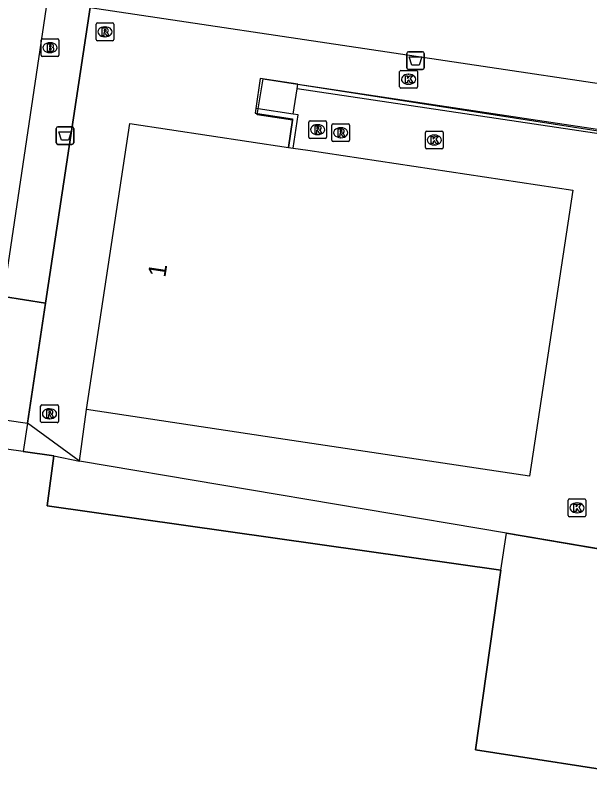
# Model space of a CAD drawing. Extents: x 164150 to 165261, y 382513 to 383432.
# Drawn here: x 164180.03 to 164212.4, y 382767.64 to 382810.49 of the extents above; entities that cross this region are included whole.
import ezdxf

# ---------------------------------------------------------------- set-up
doc = ezdxf.new("R2010")
doc.units = 0
for name, color, linetype in [('IMGEO_Afvalbak', 7, 'Continuous'), ('IMGEO_Brandkraan', 7, 'Continuous'), ('IMGEO_Fietspad_gesloten', 7, 'Continuous'), ('IMGEO_Groenvoorziening', 7, 'Continuous'), ('IMGEO_Hek', 7, 'Continuous'), ('IMGEO_Kolk', 7, 'Continuous'), ('IMGEO_Muur', 7, 'Continuous'), ('IMGEO_Pand', 7, 'Continuous'), ('IMGEO_Pand_nummerreeks', 7, 'Continuous'), ('IMGEO_Rioolput', 7, 'Continuous'), ('IMGEO_Voetpad_open', 7, 'Continuous')]:
    doc.layers.add(name, color=color, linetype=linetype)

msp = doc.modelspace()

# ---------------------------------------------------------------- linework, layer by layer
at = {"layer": 'IMGEO_Afvalbak'}
for p, q in [((164202.089, 382807.538), (164202.089, 382808.338)), ((164202.089, 382808.338), (164202.089, 382807.538)), ((164202.189, 382808.438), (164202.979, 382808.438)), ((164202.979, 382808.438), (164202.189, 382808.438)), ((164203.079, 382808.338), (164203.079, 382807.538)), ((164203.079, 382807.538), (164203.079, 382808.338)), ((164202.979, 382807.438), (164202.189, 382807.438)), ((164202.189, 382807.438), (164202.979, 382807.438)), ((164182.338, 382803.311), (164182.338, 382804.111)), ((164182.338, 382804.111), (164182.338, 382803.311)), ((164182.438, 382804.211), (164183.228, 382804.211)), ((164183.228, 382804.211), (164182.438, 382804.211)), ((164183.328, 382804.111), (164183.328, 382803.311)), ((164183.328, 382803.311), (164183.328, 382804.111)), ((164183.228, 382803.211), (164182.438, 382803.211)), ((164182.438, 382803.211), (164183.228, 382803.211))]:
    msp.add_line(p, q, dxfattribs=at)
for points in [[(164202.232, 382808.152), (164202.936, 382808.152), (164202.787, 382807.682), (164202.381, 382807.682), (164202.232, 382808.152)], [(164182.481, 382803.925), (164183.185, 382803.925), (164183.036, 382803.455), (164182.63, 382803.455), (164182.481, 382803.925)]]:
    msp.add_lwpolyline(points, dxfattribs=at)
for centre, start, end in [((164202.189, 382808.338), 90, 180), ((164202.189, 382808.338), 90, 180), ((164202.979, 382808.338), 0, 90), ((164202.979, 382808.338), 360, 90), ((164202.189, 382807.538), 180, 270), ((164202.189, 382807.538), 180, 270), ((164202.979, 382807.538), 270, 0), ((164202.979, 382807.538), 270, 0), ((164182.438, 382804.111), 90, 180), ((164182.438, 382804.111), 90, 180), ((164183.228, 382804.111), 0, 90), ((164183.228, 382804.111), 360, 90), ((164182.438, 382803.311), 180, 270), ((164182.438, 382803.311), 180, 270), ((164183.228, 382803.311), 270, 0), ((164183.228, 382803.311), 270, 0)]:
    msp.add_arc(centre, 0.1, start, end, dxfattribs=at)
at = {"layer": 'IMGEO_Brandkraan'}
for p, q in [((164181.49, 382808.24), (164181.49, 382809.092)), ((164181.565, 382809.166), (164182.417, 382809.166)), ((164182.491, 382809.092), (164182.491, 382808.24)), ((164181.978, 382808.946), (164182.003, 382808.946)), ((164182.417, 382808.166), (164181.565, 382808.166)), ((164182.001, 382808.386), (164181.976, 382808.386))]:
    msp.add_line(p, q, dxfattribs=at)
for points in [[(164181.49, 382808.24), (164181.49, 382809.092)], [(164181.565, 382809.166), (164182.417, 382809.166)], [(164182.491, 382809.092), (164182.491, 382808.24)], [(164181.838, 382808.866), (164181.838, 382808.466), (164182.051, 382808.466)], [(164182.069, 382808.866), (164181.838, 382808.866)], [(164182.017, 382808.785), (164181.963, 382808.785), (164181.963, 382808.709)], [(164181.963, 382808.709), (164182.016, 382808.709)], [(164182.025, 382808.633), (164181.963, 382808.633), (164181.963, 382808.552)], [(164182.417, 382808.166), (164181.565, 382808.166)], [(164181.963, 382808.552), (164182.025, 382808.552)]]:
    msp.add_lwpolyline(points, dxfattribs=at)
for centre, radius, start, end in [((164181.567, 382809.09), 0.0765, 91.552, 178.448), ((164181.567, 382809.09), 0.0765, 91.552, 178.448), ((164182.415, 382809.09), 0.0765, 1.552, 88.448), ((164182.415, 382809.09), 0.0765, 1.552, 88.448), ((164182.018, 382808.747), 0.0379, 267.8285, 90.9355), ((164182.026, 382808.592), 0.0404, 269.8759, 90.5077), ((164182.073, 382808.721), 0.145, 59.4692, 91.5367), ((164182.098, 382808.768), 0.0922, 285.5137, 58.1501), ((164182.103, 382808.576), 0.105, 301.3115, 78.989), ((164181.567, 382808.242), 0.0765, 181.552, 268.448), ((164181.567, 382808.242), 0.0765, 181.552, 268.448), ((164182.057, 382808.717), 0.251, 268.6676, 293.5347), ((164182.415, 382808.242), 0.0765, 271.552, 358.448), ((164182.415, 382808.242), 0.0765, 271.552, 358.448)]:
    msp.add_arc(centre, radius, start, end, dxfattribs=at)
for centre, major_axis, ratio, start_param, end_param in [((164181.977, 382808.666), (-0.387, 0.002), 0.722429, 4.712389, 7.853982), ((164182.002, 382808.666), (-0.39, 0.002), 0.717154, 1.570796, 4.712389)]:
    msp.add_ellipse(centre, major_axis=major_axis, ratio=ratio, start_param=start_param, end_param=end_param, dxfattribs=at)
at = {"layer": 'IMGEO_Fietspad_gesloten'}
for points in [[(164179.379, 382794.647), (164192.527, 382883.247), (164193.163, 382887.512)], [(164179.379, 382794.647), (164178.369, 382787.844), (164180.721, 382787.501)], [(164180.721, 382787.501), (164180.482, 382785.91)], [(164180.482, 382785.91), (164174.673, 382786.71)]]:
    msp.add_lwpolyline(points, dxfattribs=at)
at = {"layer": 'IMGEO_Groenvoorziening'}
for points in [[(164207.394, 382779.219), (164181.825, 382782.848), (164182.214, 382785.672)], [(164207.394, 382779.219), (164207.717, 382781.306)], [(164215.574, 382768.638), (164215.407, 382767.639), (164205.957, 382769.097), (164207.394, 382779.219)]]:
    msp.add_lwpolyline(points, dxfattribs=at)
at = {"layer": 'IMGEO_Hek'}
for points in [[(164184.244, 382810.929), (164218.479, 382805.822), (164224.023, 382842.342), (164189.778, 382847.475)], [(164184.244, 382810.929), (164181.74, 382794.278)], [(164181.74, 382794.278), (164180.721, 382787.501)], [(164180.721, 382787.501), (164180.482, 382785.91)], [(164180.482, 382785.91), (164174.673, 382786.71)], [(164180.482, 382785.91), (164182.214, 382785.672)], [(164182.214, 382785.672), (164181.825, 382782.848), (164207.394, 382779.219)], [(164207.394, 382779.219), (164205.957, 382769.097), (164215.407, 382767.639), (164215.574, 382768.638)]]:
    msp.add_lwpolyline(points, dxfattribs=at)
at = {"layer": 'IMGEO_Kolk'}
for p, q in [((164201.69, 382806.461), (164201.69, 382807.313)), ((164201.765, 382807.387), (164202.617, 382807.387)), ((164202.691, 382807.313), (164202.691, 382806.461)), ((164202.178, 382807.167), (164202.203, 382807.167)), ((164202.201, 382806.607), (164202.176, 382806.607)), ((164202.617, 382806.387), (164201.765, 382806.387)), ((164203.141, 382803.037), (164203.141, 382803.889)), ((164203.216, 382803.963), (164204.068, 382803.963)), ((164204.142, 382803.889), (164204.142, 382803.037)), ((164203.629, 382803.743), (164203.654, 382803.743)), ((164203.652, 382803.183), (164203.627, 382803.183)), ((164204.068, 382802.963), (164203.216, 382802.963)), ((164211.186, 382782.311), (164211.186, 382783.163)), ((164211.261, 382783.237), (164212.113, 382783.237)), ((164211.674, 382783.017), (164211.699, 382783.017)), ((164212.187, 382783.163), (164212.187, 382782.311)), ((164211.697, 382782.457), (164211.672, 382782.457)), ((164212.113, 382782.237), (164211.261, 382782.237))]:
    msp.add_line(p, q, dxfattribs=at)
for points in [[(164201.69, 382806.461), (164201.69, 382807.313)], [(164201.765, 382807.387), (164202.617, 382807.387)], [(164202.691, 382807.313), (164202.691, 382806.461)], [(164202.011, 382807.087), (164202.134, 382807.087), (164202.134, 382806.936), (164202.264, 382807.087), (164202.428, 382807.087), (164202.282, 382806.936), (164202.435, 382806.687), (164202.283, 382806.687), (164202.198, 382806.851), (164202.134, 382806.784), (164202.134, 382806.687), (164202.011, 382806.687), (164202.011, 382807.087)], [(164202.617, 382806.387), (164201.765, 382806.387)], [(164203.141, 382803.037), (164203.141, 382803.889)], [(164203.216, 382803.963), (164204.068, 382803.963)], [(164204.142, 382803.889), (164204.142, 382803.037)], [(164203.462, 382803.663), (164203.585, 382803.663), (164203.585, 382803.512), (164203.715, 382803.663), (164203.879, 382803.663), (164203.733, 382803.512), (164203.886, 382803.263), (164203.734, 382803.263), (164203.649, 382803.427), (164203.585, 382803.36), (164203.585, 382803.263), (164203.462, 382803.263), (164203.462, 382803.663)], [(164204.068, 382802.963), (164203.216, 382802.963)], [(164211.186, 382782.311), (164211.186, 382783.163)], [(164211.261, 382783.237), (164212.113, 382783.237)], [(164211.507, 382782.937), (164211.63, 382782.937), (164211.63, 382782.786), (164211.76, 382782.937), (164211.924, 382782.937), (164211.778, 382782.786), (164211.931, 382782.537), (164211.779, 382782.537), (164211.694, 382782.701), (164211.63, 382782.634), (164211.63, 382782.537), (164211.507, 382782.537), (164211.507, 382782.937)], [(164212.187, 382783.163), (164212.187, 382782.311)], [(164212.113, 382782.237), (164211.261, 382782.237)]]:
    msp.add_lwpolyline(points, dxfattribs=at)
for centre, start, end in [((164201.767, 382807.311), 91.552, 178.448), ((164201.767, 382807.311), 91.552, 178.448), ((164202.615, 382807.311), 1.552, 88.448), ((164202.615, 382807.311), 1.552, 88.448), ((164201.767, 382806.463), 181.552, 268.448), ((164201.767, 382806.463), 181.552, 268.448), ((164202.615, 382806.463), 271.552, 358.448), ((164202.615, 382806.463), 271.552, 358.448), ((164203.218, 382803.887), 91.552, 178.448), ((164203.218, 382803.887), 91.552, 178.448), ((164204.066, 382803.887), 1.552, 88.448), ((164204.066, 382803.887), 1.552, 88.448), ((164203.218, 382803.039), 181.552, 268.448), ((164203.218, 382803.039), 181.552, 268.448), ((164204.066, 382803.039), 271.552, 358.448), ((164204.066, 382803.039), 271.552, 358.448), ((164211.263, 382783.161), 91.552, 178.448), ((164211.263, 382783.161), 91.552, 178.448), ((164212.111, 382783.161), 1.552, 88.448), ((164212.111, 382783.161), 1.552, 88.448), ((164211.263, 382782.313), 181.552, 268.448), ((164211.263, 382782.313), 181.552, 268.448), ((164212.111, 382782.313), 271.552, 358.448), ((164212.111, 382782.313), 271.552, 358.448)]:
    msp.add_arc(centre, 0.0765, start, end, dxfattribs=at)
for centre, major_axis, ratio, start_param, end_param in [((164202.177, 382806.887), (-0.387, 0.002), 0.722429, 4.712389, 7.853982), ((164202.202, 382806.887), (-0.39, 0.002), 0.717154, 1.570796, 4.712389), ((164203.628, 382803.463), (-0.387, 0.002), 0.722429, 4.712389, 7.853982), ((164203.653, 382803.463), (-0.39, 0.002), 0.717154, 1.570796, 4.712389), ((164211.673, 382782.737), (-0.387, 0.002), 0.722429, 4.712389, 7.853982), ((164211.698, 382782.737), (-0.39, 0.002), 0.717154, 1.570796, 4.712389)]:
    msp.add_ellipse(centre, major_axis=major_axis, ratio=ratio, start_param=start_param, end_param=end_param, dxfattribs=at)
at = {"layer": 'IMGEO_Muur'}
for points in [[(164195.419, 382803.047), (164195.654, 382804.576), (164193.66, 382804.872), (164193.991, 382806.904), (164217.961, 382803.192), (164214.484, 382780.162), (164214.365, 382780.182)], [(164195.911, 382806.344), (164195.949, 382806.601)], [(164195.949, 382806.601), (164216.076, 382803.58)], [(164215.844, 382802.028), (164215.779, 382801.588), (164215.428, 382801.64), (164215.494, 382802.08), (164215.69, 382803.393), (164195.911, 382806.344)], [(164193.579, 382805.235), (164193.541, 382804.98), (164193.674, 382804.96), (164195.66, 382804.664), (164195.654, 382804.576), (164195.419, 382803.047)], [(164195.698, 382804.919), (164193.716, 382805.215), (164193.579, 382805.235)], [(164195.686, 382803.007), (164195.968, 382804.879), (164195.698, 382804.919)], [(164181.74, 382794.278), (164179.379, 382794.647)], [(164207.717, 382781.306), (164183.659, 382785.373)], [(164214.365, 382780.182), (164207.717, 382781.306)]]:
    msp.add_lwpolyline(points, dxfattribs=at)
at = {"layer": 'IMGEO_Pand'}
for points in [[(164184.054, 382788.277), (164186.481, 382804.393), (164195.419, 382803.047)], [(164195.686, 382803.007), (164196.513, 382802.882), (164211.438, 382800.634), (164209.01, 382784.518), (164194.108, 382786.763), (164184.054, 382788.277)], [(164195.419, 382803.047), (164195.686, 382803.007)]]:
    msp.add_lwpolyline(points, dxfattribs=at)
at = {"layer": 'IMGEO_Rioolput'}
for p, q in [((164184.582, 382809.132), (164184.582, 382809.984)), ((164184.657, 382810.058), (164185.509, 382810.058)), ((164185.583, 382809.984), (164185.583, 382809.132)), ((164185.07, 382809.838), (164185.095, 382809.838)), ((164185.509, 382809.058), (164184.657, 382809.058)), ((164185.093, 382809.278), (164185.068, 382809.278)), ((164196.569, 382803.62), (164196.569, 382804.472)), ((164196.644, 382804.546), (164197.496, 382804.546)), ((164197.057, 382804.326), (164197.082, 382804.326)), ((164197.57, 382804.472), (164197.57, 382803.62)), ((164197.871, 382803.447), (164197.871, 382804.299)), ((164197.946, 382804.373), (164198.798, 382804.373)), ((164198.872, 382804.299), (164198.872, 382803.447)), ((164198.359, 382804.153), (164198.384, 382804.153)), ((164197.496, 382803.546), (164196.644, 382803.546)), ((164197.08, 382803.766), (164197.055, 382803.766)), ((164198.382, 382803.593), (164198.357, 382803.593)), ((164198.798, 382803.373), (164197.946, 382803.373)), ((164181.462, 382787.61), (164181.462, 382788.462)), ((164181.537, 382788.536), (164182.389, 382788.536)), ((164182.463, 382788.462), (164182.463, 382787.61)), ((164181.95, 382788.316), (164181.975, 382788.316)), ((164181.973, 382787.756), (164181.948, 382787.756)), ((164182.389, 382787.536), (164181.537, 382787.536))]:
    msp.add_line(p, q, dxfattribs=at)
for points in [[(164184.582, 382809.132), (164184.582, 382809.984)], [(164184.657, 382810.058), (164185.509, 382810.058)], [(164185.583, 382809.984), (164185.583, 382809.132)], [(164185.171, 382809.756), (164184.919, 382809.758), (164184.919, 382809.358)], [(164184.919, 382809.358), (164185.043, 382809.358), (164185.043, 382809.52), (164185.054, 382809.52)], [(164185.097, 382809.677), (164185.043, 382809.677), (164185.043, 382809.596)], [(164185.043, 382809.596), (164185.095, 382809.596)], [(164185.101, 382809.491), (164185.172, 382809.358), (164185.312, 382809.358), (164185.247, 382809.484)], [(164185.509, 382809.058), (164184.657, 382809.058)], [(164196.569, 382803.62), (164196.569, 382804.472)], [(164196.644, 382804.546), (164197.496, 382804.546)], [(164197.57, 382804.472), (164197.57, 382803.62)], [(164197.871, 382803.447), (164197.871, 382804.299)], [(164197.946, 382804.373), (164198.798, 382804.373)], [(164198.872, 382804.299), (164198.872, 382803.447)], [(164197.158, 382804.244), (164196.906, 382804.246), (164196.906, 382803.846)], [(164196.906, 382803.846), (164197.03, 382803.846), (164197.03, 382804.008), (164197.041, 382804.008)], [(164197.084, 382804.165), (164197.03, 382804.165), (164197.03, 382804.084)], [(164197.03, 382804.084), (164197.082, 382804.084)], [(164197.088, 382803.979), (164197.159, 382803.846), (164197.299, 382803.846), (164197.234, 382803.972)], [(164198.46, 382804.071), (164198.208, 382804.073), (164198.208, 382803.673)], [(164198.386, 382803.992), (164198.332, 382803.992), (164198.332, 382803.911)], [(164198.332, 382803.911), (164198.384, 382803.911)], [(164197.496, 382803.546), (164196.644, 382803.546)], [(164198.208, 382803.673), (164198.332, 382803.673), (164198.332, 382803.835), (164198.343, 382803.835)], [(164198.39, 382803.806), (164198.461, 382803.673), (164198.601, 382803.673), (164198.536, 382803.799)], [(164198.798, 382803.373), (164197.946, 382803.373)], [(164181.462, 382787.61), (164181.462, 382788.462)], [(164181.537, 382788.536), (164182.389, 382788.536)], [(164182.463, 382788.462), (164182.463, 382787.61)], [(164182.051, 382788.234), (164181.799, 382788.236), (164181.799, 382787.836)], [(164181.799, 382787.836), (164181.923, 382787.836), (164181.923, 382787.998), (164181.934, 382787.998)], [(164181.977, 382788.155), (164181.923, 382788.155), (164181.923, 382788.074)], [(164181.923, 382788.074), (164181.975, 382788.074)], [(164181.981, 382787.969), (164182.052, 382787.836), (164182.192, 382787.836), (164182.127, 382787.962)], [(164182.389, 382787.536), (164181.537, 382787.536)]]:
    msp.add_lwpolyline(points, dxfattribs=at)
for centre, radius, start, end in [((164184.659, 382809.982), 0.0765, 91.552, 178.448), ((164184.659, 382809.982), 0.0765, 91.552, 178.448), ((164185.507, 382809.982), 0.0765, 1.552, 88.448), ((164185.507, 382809.982), 0.0765, 1.552, 88.448), ((164185.053, 382809.467), 0.0533, 26.0293, 88.6989), ((164185.079, 382809.785), 0.19, 274.7715, 282.9687), ((164185.103, 382809.581), 0.0964, 77.0061, 93.1865), ((164185.117, 382809.638), 0.0378, 276.6634, 79.6772), ((164185.17, 382809.646), 0.109, 350.3612, 89.416), ((164185.168, 382809.646), 0.112, 277.5842, 350.9817), ((164185.152, 382809.431), 0.108, 29.5134, 73.7905), ((164184.659, 382809.134), 0.0765, 181.552, 268.448), ((164184.659, 382809.134), 0.0765, 181.552, 268.448), ((164185.507, 382809.134), 0.0765, 271.552, 358.448), ((164185.507, 382809.134), 0.0765, 271.552, 358.448), ((164196.646, 382804.47), 0.0765, 91.552, 178.448), ((164196.646, 382804.47), 0.0765, 91.552, 178.448), ((164197.494, 382804.47), 0.0765, 1.552, 88.448), ((164197.494, 382804.47), 0.0765, 1.552, 88.448), ((164197.948, 382804.297), 0.0765, 91.552, 178.448), ((164197.948, 382804.297), 0.0765, 91.552, 178.448), ((164198.796, 382804.297), 0.0765, 1.552, 88.448), ((164198.796, 382804.297), 0.0765, 1.552, 88.448), ((164197.04, 382803.955), 0.0533, 26.0293, 88.6989), ((164197.066, 382804.273), 0.19, 274.7715, 282.9687), ((164197.09, 382804.069), 0.0964, 77.0061, 93.1865), ((164197.104, 382804.126), 0.0378, 276.6634, 79.6772), ((164197.157, 382804.134), 0.109, 350.3612, 89.416), ((164197.155, 382804.134), 0.112, 277.5842, 350.9817), ((164197.139, 382803.919), 0.108, 29.5134, 73.7905), ((164198.368, 382804.1), 0.19, 274.7715, 282.9687), ((164198.392, 382803.896), 0.0964, 77.0061, 93.1865), ((164198.406, 382803.953), 0.0378, 276.6634, 79.6772), ((164198.459, 382803.961), 0.109, 350.3612, 89.416), ((164198.457, 382803.961), 0.112, 277.5842, 350.9817), ((164198.441, 382803.746), 0.108, 29.5134, 73.7905), ((164196.646, 382803.622), 0.0765, 181.552, 268.448), ((164196.646, 382803.622), 0.0765, 181.552, 268.448), ((164197.494, 382803.622), 0.0765, 271.552, 358.448), ((164197.494, 382803.622), 0.0765, 271.552, 358.448), ((164197.948, 382803.449), 0.0765, 181.552, 268.448), ((164197.948, 382803.449), 0.0765, 181.552, 268.448), ((164198.342, 382803.782), 0.0533, 26.0293, 88.6989), ((164198.796, 382803.449), 0.0765, 271.552, 358.448), ((164198.796, 382803.449), 0.0765, 271.552, 358.448), ((164181.539, 382788.46), 0.0765, 91.552, 178.448), ((164181.539, 382788.46), 0.0765, 91.552, 178.448), ((164182.387, 382788.46), 0.0765, 1.552, 88.448), ((164182.387, 382788.46), 0.0765, 1.552, 88.448), ((164181.933, 382787.945), 0.0533, 26.0293, 88.6989), ((164181.959, 382788.263), 0.19, 274.7715, 282.9687), ((164181.983, 382788.059), 0.0964, 77.0061, 93.1865), ((164181.997, 382788.116), 0.0378, 276.6634, 79.6772), ((164182.05, 382788.124), 0.109, 350.3612, 89.416), ((164182.048, 382788.124), 0.112, 277.5842, 350.9817), ((164182.032, 382787.909), 0.108, 29.5134, 73.7905), ((164181.539, 382787.612), 0.0765, 181.552, 268.448), ((164181.539, 382787.612), 0.0765, 181.552, 268.448), ((164182.387, 382787.612), 0.0765, 271.552, 358.448), ((164182.387, 382787.612), 0.0765, 271.552, 358.448)]:
    msp.add_arc(centre, radius, start, end, dxfattribs=at)
for centre, major_axis, ratio, start_param, end_param in [((164185.069, 382809.558), (-0.387, 0.002), 0.722429, 4.712389, 7.853982), ((164185.094, 382809.558), (-0.39, 0.002), 0.717154, 1.570796, 4.712389), ((164197.056, 382804.046), (-0.387, 0.002), 0.722429, 4.712389, 7.853982), ((164197.081, 382804.046), (-0.39, 0.002), 0.717154, 1.570796, 4.712389), ((164198.358, 382803.873), (-0.387, 0.002), 0.722429, 4.712389, 7.853982), ((164198.383, 382803.873), (-0.39, 0.002), 0.717154, 1.570796, 4.712389), ((164181.949, 382788.036), (-0.387, 0.002), 0.722429, 4.712389, 7.853982), ((164181.974, 382788.036), (-0.39, 0.002), 0.717154, 1.570796, 4.712389)]:
    msp.add_ellipse(centre, major_axis=major_axis, ratio=ratio, start_param=start_param, end_param=end_param, dxfattribs=at)
at = {"layer": 'IMGEO_Voetpad_open'}
for points in [[(164184.244, 382810.929), (164218.479, 382805.822), (164224.023, 382842.342), (164189.778, 382847.475)], [(164181.74, 382794.278), (164184.244, 382810.929)], [(164195.949, 382806.601), (164193.832, 382806.929), (164193.579, 382805.235)], [(164195.698, 382804.919), (164195.911, 382806.344)], [(164179.379, 382794.647), (164181.74, 382794.278)], [(164180.721, 382787.501), (164181.74, 382794.278)], [(164183.659, 382785.373), (164184.054, 382788.277)], [(164183.659, 382785.373), (164180.721, 382787.501)], [(164182.214, 382785.672), (164180.482, 382785.91)], [(164182.214, 382785.672), (164183.659, 382785.373)], [(164207.717, 382781.306), (164183.659, 382785.373)], [(164207.717, 382781.306), (164214.085, 382780.229)]]:
    msp.add_lwpolyline(points, dxfattribs=at)

# ---------------------------------------------------------------- texts
at = {"layer": 'IMGEO_Pand_nummerreeks'}
msp.add_text('1', height=1, rotation=81.4345, dxfattribs=at).set_placement((164188.487, 382795.687))

doc.saveas('drawing.dxf')
